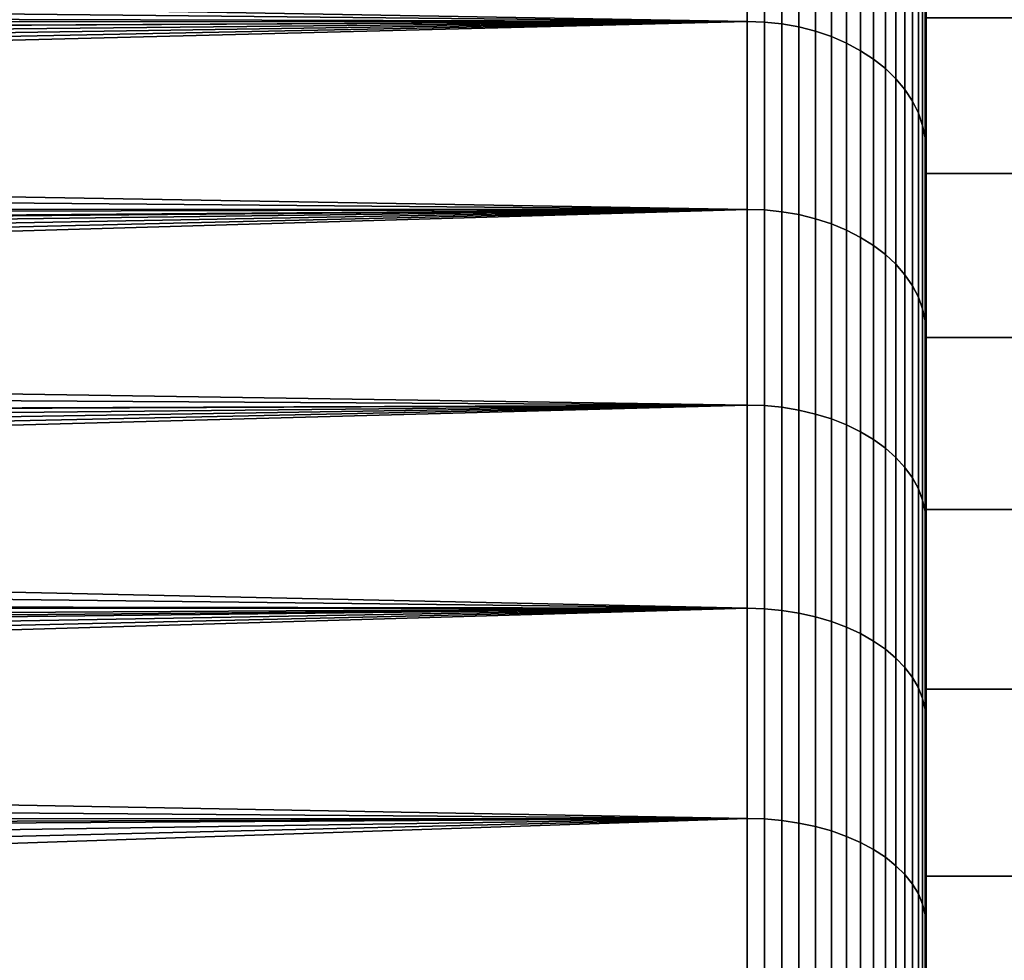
# Model space of a CAD drawing. Header units: metres. Extents: x -29 to 117, y -464 to 29.
# Tile 268 of 362: x 51.45 to 55.85, y 16.02 to 20.22. Entities that reach past the tile are written whole.
import ezdxf

# ---------------------------------------------------------------- set-up
doc = ezdxf.new("R2010")
doc.units = ezdxf.units.M
doc.layers.add('solid_24_501_056_XXX', color=7, linetype='CONTINUOUS')

msp = doc.modelspace()

# ---------------------------------------------------------------- linework, layer by layer
at = {"layer": 'solid_24_501_056_XXX'}
for points in [[(55.5, 20.230482, 67.523392), (55.5, 21.877338, 68.162315), (55.5, 21.17082, 69.077332), (55.5, 19.534134, 68.391083)], [(55.5, 20.230482, 36.476604), (55.5, 19.534134, 35.608917), (55.5, 21.170774, 34.922611), (55.5, 21.877296, 35.837624)], [(55.5, 19.534134, 68.391083), (55.5, 21.17082, 69.077332), (55.5, 20.426872, 69.960564), (55.5, 18.800547, 69.227524)], [(55.5, 19.534134, 35.608917), (55.5, 18.800547, 34.772472), (55.5, 20.426825, 34.039383), (55.5, 21.170774, 34.922611)], [(24.176508, 20.212639, 71.376511), (54.700001, 20.214771, 71.37429), (54.700001, 21.018824, 70.498894), (23.980938, 20.360565, 71.221016)], [(25.904785, 20.714207, 33.160637), (25.620329, 20.91785, 33.387009), (54.700001, 21.018824, 33.501106), (54.700001, 20.214771, 32.625713)], [(54.777321, 20.212067, 71.371696), (54.777321, 21.016012, 70.496414), (54.700001, 21.018824, 70.498894), (54.700001, 20.214771, 71.37429)], [(54.777321, 21.016012, 33.503582), (54.777321, 20.212067, 32.628304), (54.700001, 20.214771, 32.625713), (54.700001, 21.018824, 33.501106)], [(54.777321, 21.016012, 70.496414), (54.777321, 20.212067, 71.371696), (54.855072, 20.203815, 71.363792), (54.855072, 21.007435, 70.488869)], [(54.777321, 20.212067, 32.628304), (54.777321, 21.016012, 33.503582), (54.855072, 21.007435, 33.511131), (54.855072, 20.203815, 32.636211)], [(54.855072, 21.007435, 70.488869), (54.855072, 20.203815, 71.363792), (54.931324, 20.190098, 71.350639), (54.931324, 20.99317, 70.476311)], [(54.855072, 20.203815, 32.636211), (54.855072, 21.007435, 33.511131), (54.931324, 20.99317, 33.523685), (54.931324, 20.190098, 32.649357)], [(54.931324, 20.99317, 70.476311), (54.931324, 20.190098, 71.350639), (55.005348, 20.171045, 71.332382), (55.005348, 20.97336, 70.458878)], [(54.931324, 20.190098, 32.649357), (54.931324, 20.99317, 33.523685), (55.005348, 20.97336, 33.541122), (55.005348, 20.171045, 32.667622)], [(55.005348, 20.97336, 70.458878), (55.005348, 20.171045, 71.332382), (55.076424, 20.146839, 71.309181), (55.076424, 20.948191, 70.436729)], [(55.005348, 20.171045, 32.667622), (55.005348, 20.97336, 33.541122), (55.076424, 20.948191, 33.563274), (55.076424, 20.146839, 32.690819)], [(55.076424, 20.948191, 70.436729), (55.076424, 20.146839, 71.309181), (55.143867, 20.117716, 71.281273), (55.143867, 20.91791, 70.41008)], [(55.076424, 20.146839, 32.690819), (55.076424, 20.948191, 33.563274), (55.143867, 20.91791, 33.589924), (55.143867, 20.117716, 32.718731)], [(55.143867, 20.91791, 70.41008), (55.143867, 20.117716, 71.281273), (55.207027, 20.083958, 71.248917), (55.207027, 20.882809, 70.379181)], [(55.143867, 20.117716, 32.718731), (55.143867, 20.91791, 33.589924), (55.207027, 20.882809, 33.620819), (55.207027, 20.083958, 32.751087)], [(55.207027, 20.882809, 70.379181), (55.207027, 20.083958, 71.248917), (55.265297, 20.045887, 71.212425), (55.265297, 20.843224, 70.344345)], [(55.207027, 20.083958, 32.751087), (55.207027, 20.882809, 33.620819), (55.265297, 20.843224, 33.655655), (55.265297, 20.045887, 32.787575)], [(55.265297, 20.843224, 70.344345), (55.265297, 20.045887, 71.212425), (55.318108, 20.003872, 71.172157), (55.318108, 20.799538, 70.305893)], [(55.265297, 20.045887, 32.787575), (55.265297, 20.843224, 33.655655), (55.318108, 20.799538, 33.694103), (55.318108, 20.003872, 32.827843)], [(55.318108, 20.799538, 70.305893), (55.318108, 20.003872, 71.172157), (55.364956, 19.958319, 71.128502), (55.364956, 20.752172, 70.264206)], [(55.318108, 20.003872, 32.827843), (55.318108, 20.799538, 33.694103), (55.364956, 20.752172, 33.73579), (55.364956, 19.958319, 32.871502)], [(55.364956, 20.752172, 70.264206), (55.364956, 19.958319, 71.128502), (55.405388, 19.909668, 71.081871), (55.405388, 20.701586, 70.219688)], [(55.364956, 19.958319, 32.871502), (55.364956, 20.752172, 33.73579), (55.405388, 20.701586, 33.780312), (55.405388, 19.909668, 32.918129)], [(26.188864, 20.505869, 32.934078), (25.904785, 20.714207, 33.160637), (54.700001, 20.214771, 32.625713)], [(55.405388, 20.701586, 70.219688), (55.405388, 19.909668, 71.081871), (55.439014, 19.858387, 71.032722), (55.439014, 20.648266, 70.17276)], [(55.405388, 19.909668, 32.918129), (55.405388, 20.701586, 33.780312), (55.439014, 20.648266, 33.82724), (55.439014, 19.858387, 32.967278)], [(55.439014, 20.648266, 70.17276), (55.439014, 19.858387, 71.032722), (55.465508, 19.804972, 70.981529), (55.465508, 20.592726, 70.123878)], [(55.439014, 19.858387, 32.967278), (55.439014, 20.648266, 33.82724), (55.465508, 20.592726, 33.876122), (55.465508, 19.804972, 33.018471)], [(55.465508, 20.592726, 70.123878), (55.465508, 19.804972, 70.981529), (55.484612, 19.749939, 70.92878), (55.484612, 20.535503, 70.073517)], [(55.465508, 19.804972, 33.018471), (55.465508, 20.592726, 33.876122), (55.484612, 20.535503, 33.926483), (55.484612, 19.749939, 33.071217)], [(55.484612, 20.535503, 70.073517), (55.484612, 19.749939, 70.92878), (55.496147, 19.693817, 70.874992), (55.496147, 20.47715, 70.022156)], [(55.484612, 19.749939, 33.071217), (55.484612, 20.535503, 33.926483), (55.496147, 20.47715, 33.97784), (55.496147, 19.693817, 33.125004)], [(26.474371, 20.291929, 32.706539), (26.188864, 20.505869, 32.934078), (54.700001, 20.214771, 32.625713)], [(55.496147, 19.693817, 70.874992), (55.5, 19.645409, 70.812149), (55.5, 20.426872, 69.960564), (55.496147, 20.47715, 70.022156)], [(55.496147, 19.693817, 33.125004), (55.496147, 20.47715, 33.97784), (55.5, 20.426825, 34.039383), (55.5, 19.645361, 33.187801)], [(55.5, 18.800547, 69.227524), (55.5, 20.426872, 69.960564), (55.5, 19.645409, 70.812149), (55.5, 18.031223, 70.031219)], [(55.5, 18.031223, 33.968777), (55.5, 17.227528, 33.199455), (55.5, 19.645361, 33.187801), (55.5, 20.426825, 34.039383)], [(55.5, 18.800547, 34.772472), (55.5, 18.031223, 33.968777), (55.5, 20.426825, 34.039383)], [(26.762096, 20.071995, 32.477833), (26.474371, 20.291929, 32.706539), (54.700001, 20.214771, 32.625713)], [(24.176508, 20.212639, 71.376511), (24.370642, 20.063602, 71.530792), (54.700001, 20.214771, 71.37429)], [(24.370642, 20.063602, 71.530792), (24.562803, 19.913815, 71.683495), (54.700001, 20.214771, 71.37429)], [(24.562803, 19.913815, 71.683495), (24.752455, 19.763647, 71.834274), (54.700001, 20.214771, 71.37429)], [(24.752455, 19.763647, 71.834274), (24.939058, 19.61348, 71.98278), (54.700001, 20.214771, 71.37429)], [(24.939058, 19.61348, 71.98278), (25.123533, 19.462679, 72.129684), (54.700001, 20.214771, 71.37429)], [(25.30703, 19.31045, 72.275764), (54.700001, 19.374289, 72.214767), (54.700001, 20.214771, 71.37429), (25.123533, 19.462679, 72.129684)], [(27.050867, 19.846584, 32.248718), (26.762096, 20.071995, 32.477833), (54.700001, 20.214771, 32.625713), (54.700001, 19.374289, 31.785229)], [(54.777321, 19.371696, 72.212067), (54.777321, 20.212067, 71.371696), (54.700001, 20.214771, 71.37429), (54.700001, 19.374289, 72.214767)], [(54.777321, 20.212067, 32.628304), (54.777321, 19.371696, 31.787933), (54.700001, 19.374289, 31.785229), (54.700001, 20.214771, 32.625713)], [(56.200001, 20.230473, 36.476536), (56.200001, 19.534018, 35.60878), (55.5, 19.534134, 35.608917), (55.5, 20.230482, 36.476604)], [(56.200001, 19.534018, 68.39122), (56.200001, 20.230473, 67.523468), (55.5, 20.230482, 67.523392), (55.5, 19.534134, 68.391083)], [(54.777321, 20.212067, 71.371696), (54.777321, 19.371696, 72.212067), (54.855072, 19.363789, 72.203819), (54.855072, 20.203815, 71.363792)], [(54.777321, 19.371696, 31.787933), (54.777321, 20.212067, 32.628304), (54.855072, 20.203815, 32.636211), (54.855072, 19.363789, 31.796185)], [(54.855072, 20.203815, 71.363792), (54.855072, 19.363789, 72.203819), (54.931324, 19.350641, 72.190102), (54.931324, 20.190098, 71.350639)], [(54.855072, 19.363789, 31.796185), (54.855072, 20.203815, 32.636211), (54.931324, 20.190098, 32.649357), (54.931324, 19.350641, 31.809902)], [(54.931324, 20.190098, 71.350639), (54.931324, 19.350641, 72.190102), (55.005348, 19.33238, 72.171043), (55.005348, 20.171045, 71.332382)], [(54.931324, 19.350641, 31.809902), (54.931324, 20.190098, 32.649357), (55.005348, 20.171045, 32.667622), (55.005348, 19.33238, 31.828955)], [(55.005348, 20.171045, 71.332382), (55.005348, 19.33238, 72.171043), (55.076424, 19.309181, 72.146843), (55.076424, 20.146839, 71.309181)], [(55.005348, 19.33238, 31.828955), (55.005348, 20.171045, 32.667622), (55.076424, 20.146839, 32.690819), (55.076424, 19.309181, 31.853161)], [(55.076424, 20.146839, 71.309181), (55.076424, 19.309181, 72.146843), (55.143867, 19.281269, 72.117714), (55.143867, 20.117716, 71.281273)], [(55.076424, 19.309181, 31.853161), (55.076424, 20.146839, 32.690819), (55.143867, 20.117716, 32.718731), (55.143867, 19.281269, 31.882284)], [(55.143867, 20.117716, 71.281273), (55.143867, 19.281269, 72.117714), (55.207027, 19.248913, 72.083954), (55.207027, 20.083958, 71.248917)], [(55.143867, 19.281269, 31.882284), (55.143867, 20.117716, 32.718731), (55.207027, 20.083958, 32.751087), (55.207027, 19.248913, 31.916042)], [(55.207027, 20.083958, 71.248917), (55.207027, 19.248913, 72.083954), (55.265297, 19.212425, 72.045883), (55.265297, 20.045887, 71.212425)], [(55.207027, 19.248913, 31.916042), (55.207027, 20.083958, 32.751087), (55.265297, 20.045887, 32.787575), (55.265297, 19.212425, 31.954113)], [(55.265297, 20.045887, 71.212425), (55.265297, 19.212425, 72.045883), (55.318108, 19.172159, 72.003876), (55.318108, 20.003872, 71.172157)], [(55.265297, 19.212425, 31.954113), (55.265297, 20.045887, 32.787575), (55.318108, 20.003872, 32.827843), (55.318108, 19.172159, 31.996128)], [(55.318108, 20.003872, 71.172157), (55.318108, 19.172159, 72.003876), (55.364956, 19.1285, 71.958321), (55.364956, 19.958319, 71.128502)], [(55.318108, 19.172159, 31.996128), (55.318108, 20.003872, 32.827843), (55.364956, 19.958319, 32.871502), (55.364956, 19.1285, 32.041679)], [(55.364956, 19.958319, 71.128502), (55.364956, 19.1285, 71.958321), (55.405388, 19.081871, 71.909668), (55.405388, 19.909668, 71.081871)], [(55.364956, 19.1285, 32.041679), (55.364956, 19.958319, 32.871502), (55.405388, 19.909668, 32.918129), (55.405388, 19.081871, 32.090332)], [(55.405388, 19.909668, 71.081871), (55.405388, 19.081871, 71.909668), (55.439014, 19.032722, 71.858391), (55.439014, 19.858387, 71.032722)], [(55.405388, 19.081871, 32.090332), (55.405388, 19.909668, 32.918129), (55.439014, 19.858387, 32.967278), (55.439014, 19.032722, 32.141613)], [(27.339506, 19.616251, 32.019943), (27.050867, 19.846584, 32.248718), (54.700001, 19.374289, 31.785229)], [(55.439014, 19.858387, 71.032722), (55.439014, 19.032722, 71.858391), (55.465508, 18.981529, 71.80497), (55.465508, 19.804972, 70.981529)], [(55.439014, 19.032722, 32.141613), (55.439014, 19.858387, 32.967278), (55.465508, 19.804972, 33.018471), (55.465508, 18.981529, 32.195026)], [(55.465508, 19.804972, 70.981529), (55.465508, 18.981529, 71.80497), (55.484612, 18.928783, 71.749939), (55.484612, 19.749939, 70.92878)], [(55.465508, 18.981529, 32.195026), (55.465508, 19.804972, 33.018471), (55.484612, 19.749939, 33.071217), (55.484612, 18.928783, 32.250061)], [(55.484612, 19.749939, 70.92878), (55.484612, 18.928783, 71.749939), (55.496147, 18.874994, 71.693817), (55.496147, 19.693817, 70.874992)], [(55.484612, 18.928783, 32.250061), (55.484612, 19.749939, 33.071217), (55.496147, 19.693817, 33.125004), (55.496147, 18.874994, 32.306183)], [(55.496147, 18.874994, 71.693817), (55.5, 18.829283, 71.628983), (55.5, 19.645409, 70.812149), (55.496147, 19.693817, 70.874992)], [(55.496147, 18.874994, 32.306183), (55.496147, 19.693817, 33.125004), (55.5, 19.645361, 33.187801), (55.5, 18.829235, 32.370972)], [(55.5, 17.227528, 70.800545), (55.5, 19.645409, 70.812149), (55.5, 18.829283, 71.628983), (55.5, 16.391085, 71.534134)], [(55.5, 17.227528, 70.800545), (55.5, 18.031223, 70.031219), (55.5, 19.645409, 70.812149)], [(55.5, 17.227528, 33.199455), (55.5, 16.391085, 32.465866), (55.5, 18.829235, 32.370972), (55.5, 19.645361, 33.187801)], [(27.626841, 19.381573, 31.792213), (27.339506, 19.616251, 32.019943), (54.700001, 19.374289, 31.785229)], [(56.200001, 18.800493, 34.772362), (55.5, 18.800547, 34.772472), (55.5, 19.534134, 35.608917), (56.200001, 19.534018, 35.60878)], [(56.200001, 18.800493, 69.227638), (56.200001, 19.534018, 68.39122), (55.5, 19.534134, 68.391083), (55.5, 18.800547, 69.227524)], [(27.911694, 19.14316, 31.566217), (27.626841, 19.381573, 31.792213), (54.700001, 19.374289, 31.785229)], [(25.30703, 19.31045, 72.275764), (25.489367, 19.156952, 72.420853), (54.700001, 19.374289, 72.214767)], [(25.489367, 19.156952, 72.420853), (25.670361, 19.002348, 72.564796), (54.700001, 19.374289, 72.214767)], [(25.670361, 19.002348, 72.564796), (25.849833, 18.846809, 72.707436), (54.700001, 19.374289, 72.214767)], [(25.849833, 18.846809, 72.707436), (26.027601, 18.690506, 72.848618), (54.700001, 19.374289, 72.214767)], [(26.027601, 18.690506, 72.848618), (26.203482, 18.533615, 72.988213), (54.700001, 19.374289, 72.214767)], [(26.377296, 18.376322, 73.126068), (54.700001, 18.498892, 73.018822), (54.700001, 19.374289, 72.214767), (26.203482, 18.533615, 72.988213)], [(28.19315, 18.901491, 31.342468), (27.911694, 19.14316, 31.566217), (54.700001, 19.374289, 31.785229), (54.700001, 18.498892, 30.981176)], [(54.777321, 18.496418, 73.016014), (54.777321, 19.371696, 72.212067), (54.700001, 19.374289, 72.214767), (54.700001, 18.498892, 73.018822)], [(54.777321, 19.371696, 31.787933), (54.777321, 18.496418, 30.983988), (54.700001, 18.498892, 30.981176), (54.700001, 19.374289, 31.785229)], [(54.777321, 19.371696, 72.212067), (54.777321, 18.496418, 73.016014), (54.855072, 18.488867, 73.007431), (54.855072, 19.363789, 72.203819)], [(54.777321, 18.496418, 30.983988), (54.777321, 19.371696, 31.787933), (54.855072, 19.363789, 31.796185), (54.855072, 18.488867, 30.992565)], [(54.855072, 19.363789, 72.203819), (54.855072, 18.488867, 73.007431), (54.931324, 18.476315, 72.993172), (54.931324, 19.350641, 72.190102)], [(54.855072, 18.488867, 30.992565), (54.855072, 19.363789, 31.796185), (54.931324, 19.350641, 31.809902), (54.931324, 18.476315, 31.00683)], [(54.931324, 19.350641, 72.190102), (54.931324, 18.476315, 72.993172), (55.005348, 18.458878, 72.973358), (55.005348, 19.33238, 72.171043)], [(54.931324, 18.476315, 31.00683), (54.931324, 19.350641, 31.809902), (55.005348, 19.33238, 31.828955), (55.005348, 18.458878, 31.02664)], [(55.005348, 19.33238, 72.171043), (55.005348, 18.458878, 72.973358), (55.076424, 18.436728, 72.948189), (55.076424, 19.309181, 72.146843)], [(55.005348, 18.458878, 31.02664), (55.005348, 19.33238, 31.828955), (55.076424, 19.309181, 31.853161), (55.076424, 18.436728, 31.051809)], [(55.076424, 19.309181, 72.146843), (55.076424, 18.436728, 72.948189), (55.143867, 18.410076, 72.917908), (55.143867, 19.281269, 72.117714)], [(55.076424, 18.436728, 31.051809), (55.076424, 19.309181, 31.853161), (55.143867, 19.281269, 31.882284), (55.143867, 18.410076, 31.08209)], [(55.143867, 19.281269, 72.117714), (55.143867, 18.410076, 72.917908), (55.207027, 18.379183, 72.882805), (55.207027, 19.248913, 72.083954)], [(55.143867, 18.410076, 31.08209), (55.143867, 19.281269, 31.882284), (55.207027, 19.248913, 31.916042), (55.207027, 18.379183, 31.117191)], [(55.207027, 19.248913, 72.083954), (55.207027, 18.379183, 72.882805), (55.265297, 18.344343, 72.843224), (55.265297, 19.212425, 72.045883)], [(55.207027, 18.379183, 31.117191), (55.207027, 19.248913, 31.916042), (55.265297, 19.212425, 31.954113), (55.265297, 18.344343, 31.156776)], [(55.265297, 19.212425, 72.045883), (55.265297, 18.344343, 72.843224), (55.318108, 18.305895, 72.799538), (55.318108, 19.172159, 72.003876)], [(55.265297, 18.344343, 31.156776), (55.265297, 19.212425, 31.954113), (55.318108, 19.172159, 31.996128), (55.318108, 18.305895, 31.200462)], [(55.318108, 19.172159, 72.003876), (55.318108, 18.305895, 72.799538), (55.364956, 18.26421, 72.752174), (55.364956, 19.1285, 71.958321)], [(55.318108, 18.305895, 31.200462), (55.318108, 19.172159, 31.996128), (55.364956, 19.1285, 32.041679), (55.364956, 18.26421, 31.247828)], [(55.364956, 19.1285, 71.958321), (55.364956, 18.26421, 72.752174), (55.405388, 18.219687, 72.701584), (55.405388, 19.081871, 71.909668)], [(55.364956, 18.26421, 31.247828), (55.364956, 19.1285, 32.041679), (55.405388, 19.081871, 32.090332), (55.405388, 18.219687, 31.298414)], [(55.405388, 19.081871, 71.909668), (55.405388, 18.219687, 72.701584), (55.439014, 18.17276, 72.64827), (55.439014, 19.032722, 71.858391)], [(55.405388, 18.219687, 31.298414), (55.405388, 19.081871, 32.090332), (55.439014, 19.032722, 32.141613), (55.439014, 18.17276, 31.351734)], [(55.439014, 19.032722, 71.858391), (55.439014, 18.17276, 72.64827), (55.465508, 18.123878, 72.592728), (55.465508, 18.981529, 71.80497)], [(55.439014, 18.17276, 31.351734), (55.439014, 19.032722, 32.141613), (55.465508, 18.981529, 32.195026), (55.465508, 18.123878, 31.407274)], [(55.465508, 18.981529, 71.80497), (55.465508, 18.123878, 72.592728), (55.484612, 18.073517, 72.535507), (55.484612, 18.928783, 71.749939)], [(55.465508, 18.123878, 31.407274), (55.465508, 18.981529, 32.195026), (55.484612, 18.928783, 32.250061), (55.484612, 18.073517, 31.464497)], [(28.473667, 18.654995, 31.119598), (28.19315, 18.901491, 31.342468), (54.700001, 18.498892, 30.981176)], [(55.484612, 18.928783, 71.749939), (55.484612, 18.073517, 72.535507), (55.496147, 18.022158, 72.47715), (55.496147, 18.874994, 71.693817)], [(55.484612, 18.073517, 31.464497), (55.484612, 18.928783, 32.250061), (55.496147, 18.874994, 32.306183), (55.496147, 18.022158, 31.52285)], [(55.496147, 18.022158, 72.47715), (55.5, 17.978378, 72.411194), (55.5, 18.829283, 71.628983), (55.496147, 18.874994, 71.693817)], [(55.496147, 18.022158, 31.52285), (55.496147, 18.874994, 32.306183), (55.5, 18.829235, 32.370972), (55.5, 17.978331, 31.588766)], [(55.5, 16.391085, 71.534134), (55.5, 18.829283, 71.628983), (55.5, 17.978378, 72.411194), (55.5, 15.523396, 72.230484)], [(55.5, 16.391085, 32.465866), (55.5, 15.523396, 31.769518), (55.5, 17.978331, 31.588766), (55.5, 18.829235, 32.370972)], [(56.200001, 18.800493, 34.772362), (56.200001, 18.031223, 33.968777), (55.5, 18.031223, 33.968777), (55.5, 18.800547, 34.772472)], [(56.200001, 18.031223, 70.031219), (56.200001, 18.800493, 69.227638), (55.5, 18.800547, 69.227524), (55.5, 18.031223, 70.031219)], [(28.753351, 18.403654, 30.897738), (28.473667, 18.654995, 31.119598), (54.700001, 18.498892, 30.981176)], [(26.377296, 18.376322, 73.126068), (26.548862, 18.218807, 73.262054), (54.700001, 18.498892, 73.018822)], [(26.548862, 18.218807, 73.262054), (26.717997, 18.061264, 73.396042), (54.700001, 18.498892, 73.018822)], [(26.717997, 18.061264, 73.396042), (26.88452, 17.903883, 73.527908), (54.700001, 18.498892, 73.018822)], [(26.88452, 17.903883, 73.527908), (27.048281, 17.746828, 73.657562), (54.700001, 18.498892, 73.018822)], [(27.209517, 17.589853, 73.785248), (54.700001, 17.59016, 73.785004), (54.700001, 18.498892, 73.018822), (27.048281, 17.746828, 73.657562)], [(29.03117, 18.148201, 30.677647), (28.753351, 18.403654, 30.897738), (54.700001, 18.498892, 30.981176), (54.700001, 17.59016, 30.215)], [(54.777321, 17.587807, 73.782089), (54.777321, 18.496418, 73.016014), (54.700001, 18.498892, 73.018822), (54.700001, 17.59016, 73.785004)], [(54.777321, 18.496418, 30.983988), (54.777321, 17.587807, 30.217913), (54.700001, 17.59016, 30.215), (54.700001, 18.498892, 30.981176)], [(54.777321, 18.496418, 73.016014), (54.777321, 17.587807, 73.782089), (54.855072, 17.580627, 73.773193), (54.855072, 18.488867, 73.007431)], [(54.777321, 17.587807, 30.217913), (54.777321, 18.496418, 30.983988), (54.855072, 18.488867, 30.992565), (54.855072, 17.580627, 30.226805)], [(54.855072, 18.488867, 73.007431), (54.855072, 17.580627, 73.773193), (54.931324, 17.568691, 73.758415), (54.931324, 18.476315, 72.993172)], [(54.855072, 17.580627, 30.226805), (54.855072, 18.488867, 30.992565), (54.931324, 18.476315, 31.00683), (54.931324, 17.568691, 30.241589)], [(54.931324, 18.476315, 72.993172), (54.931324, 17.568691, 73.758415), (55.005348, 17.552111, 73.737877), (55.005348, 18.458878, 72.973358)], [(54.931324, 17.568691, 30.241589), (54.931324, 18.476315, 31.00683), (55.005348, 18.458878, 31.02664), (55.005348, 17.552111, 30.262121)], [(55.005348, 18.458878, 72.973358), (55.005348, 17.552111, 73.737877), (55.076424, 17.531048, 73.711792), (55.076424, 18.436728, 72.948189)], [(55.005348, 17.552111, 30.262121), (55.005348, 18.458878, 31.02664), (55.076424, 18.436728, 31.051809), (55.076424, 17.531048, 30.288206)], [(55.076424, 18.436728, 72.948189), (55.076424, 17.531048, 73.711792), (55.143867, 17.505707, 73.680405), (55.143867, 18.410076, 72.917908)], [(55.076424, 17.531048, 30.288206), (55.076424, 18.436728, 31.051809), (55.143867, 18.410076, 31.08209), (55.143867, 17.505707, 30.319592)], [(55.143867, 18.410076, 72.917908), (55.143867, 17.505707, 73.680405), (55.207027, 17.47633, 73.644028), (55.207027, 18.379183, 72.882805)], [(55.143867, 17.505707, 30.319592), (55.143867, 18.410076, 31.08209), (55.207027, 18.379183, 31.117191), (55.207027, 17.47633, 30.355974)], [(55.207027, 18.379183, 72.882805), (55.207027, 17.47633, 73.644028), (55.265297, 17.443203, 73.602997), (55.265297, 18.344343, 72.843224)], [(55.207027, 17.47633, 30.355974), (55.207027, 18.379183, 31.117191), (55.265297, 18.344343, 31.156776), (55.265297, 17.443203, 30.397001)], [(55.265297, 18.344343, 72.843224), (55.265297, 17.443203, 73.602997), (55.318108, 17.406643, 73.557724), (55.318108, 18.305895, 72.799538)], [(55.265297, 17.443203, 30.397001), (55.265297, 18.344343, 31.156776), (55.318108, 18.305895, 31.200462), (55.318108, 17.406643, 30.44228)], [(55.318108, 18.305895, 72.799538), (55.318108, 17.406643, 73.557724), (55.364956, 17.367004, 73.508629), (55.364956, 18.26421, 72.752174)], [(55.318108, 17.406643, 30.44228), (55.318108, 18.305895, 31.200462), (55.364956, 18.26421, 31.247828), (55.364956, 17.367004, 30.491371)], [(55.364956, 18.26421, 72.752174), (55.364956, 17.367004, 73.508629), (55.405388, 17.324671, 73.4562), (55.405388, 18.219687, 72.701584)], [(55.364956, 17.367004, 30.491371), (55.364956, 18.26421, 31.247828), (55.405388, 18.219687, 31.298414), (55.405388, 17.324671, 30.5438)], [(55.405388, 18.219687, 72.701584), (55.405388, 17.324671, 73.4562), (55.439014, 17.280048, 73.400932), (55.439014, 18.17276, 72.64827)], [(55.405388, 17.324671, 30.5438), (55.405388, 18.219687, 31.298414), (55.439014, 18.17276, 31.351734), (55.439014, 17.280048, 30.599066)], [(29.306091, 17.889402, 30.460054), (29.03117, 18.148201, 30.677647), (54.700001, 17.59016, 30.215)], [(55.439014, 18.17276, 72.64827), (55.439014, 17.280048, 73.400932), (55.465508, 17.233568, 73.343369), (55.465508, 18.123878, 72.592728)], [(55.439014, 17.280048, 30.599066), (55.439014, 18.17276, 31.351734), (55.465508, 18.123878, 31.407274), (55.465508, 17.233568, 30.65663)], [(55.465508, 18.123878, 72.592728), (55.465508, 17.233568, 73.343369), (55.484612, 17.18568, 73.284065), (55.484612, 18.073517, 72.535507)], [(55.465508, 17.233568, 30.65663), (55.465508, 18.123878, 31.407274), (55.484612, 18.073517, 31.464497), (55.484612, 17.18568, 30.715939)], [(55.484612, 18.073517, 72.535507), (55.484612, 17.18568, 73.284065), (55.496147, 17.136845, 73.223579), (55.496147, 18.022158, 72.47715)], [(55.484612, 17.18568, 30.715939), (55.484612, 18.073517, 31.464497), (55.496147, 18.022158, 31.52285), (55.496147, 17.136845, 30.776419)], [(55.496147, 17.136845, 73.223579), (55.5, 17.09586, 73.155869), (55.5, 17.978378, 72.411194), (55.496147, 18.022158, 72.47715)], [(55.496147, 17.136845, 30.776419), (55.496147, 18.022158, 31.52285), (55.5, 17.978331, 31.588766), (55.5, 17.09581, 30.844095)], [(56.200001, 18.031223, 33.968777), (56.200001, 17.227636, 33.199509), (55.5, 17.227528, 33.199455), (55.5, 18.031223, 33.968777)], [(56.200001, 17.227636, 70.800491), (56.200001, 18.031223, 70.031219), (55.5, 18.031223, 70.031219), (55.5, 17.227528, 70.800545)], [(55.5, 15.523396, 72.230484), (55.5, 17.978378, 72.411194), (55.5, 17.09586, 73.155869), (55.5, 14.626199, 72.888374)], [(55.5, 15.523396, 31.769518), (55.5, 14.626199, 31.111624), (55.5, 17.09581, 30.844095), (55.5, 17.978331, 31.588766)], [(29.577089, 17.628056, 30.245651), (29.306091, 17.889402, 30.460054), (54.700001, 17.59016, 30.215)], [(29.843132, 17.364986, 30.035091), (29.577089, 17.628056, 30.245651), (54.700001, 17.59016, 30.215)], [(27.209517, 17.589853, 73.785248), (27.368374, 17.43285, 73.911087), (54.700001, 17.59016, 73.785004)], [(27.368374, 17.43285, 73.911087), (27.524921, 17.275803, 74.035126), (54.700001, 17.59016, 73.785004)], [(27.524921, 17.275803, 74.035126), (27.679228, 17.118692, 74.157402), (54.700001, 17.59016, 73.785004)], [(27.679228, 17.118692, 74.157402), (27.831364, 16.961498, 74.277962), (54.700001, 17.59016, 73.785004)], [(27.831364, 16.961498, 74.277962), (27.981396, 16.804203, 74.396851), (54.700001, 17.59016, 73.785004)], [(28.129396, 16.646782, 74.514099), (54.700001, 16.649729, 74.511917), (54.700001, 17.59016, 73.785004), (27.981396, 16.804203, 74.396851)], [(30.103823, 17.10047, 29.828533), (29.843132, 17.364986, 30.035091), (54.700001, 17.59016, 30.215), (54.700001, 16.649729, 29.488081)], [(54.777321, 16.647501, 74.508911), (54.777321, 17.587807, 73.782089), (54.700001, 17.59016, 73.785004), (54.700001, 16.649729, 74.511917)], [(54.777321, 17.587807, 30.217913), (54.777321, 16.647501, 29.491091), (54.700001, 16.649729, 29.488081), (54.700001, 17.59016, 30.215)], [(54.777321, 17.587807, 73.782089), (54.777321, 16.647501, 74.508911), (54.855072, 16.640707, 74.499718), (54.855072, 17.580627, 73.773193)], [(54.777321, 16.647501, 29.491091), (54.777321, 17.587807, 30.217913), (54.855072, 17.580627, 30.226805), (54.855072, 16.640707, 29.50028)], [(54.855072, 17.580627, 73.773193), (54.855072, 16.640707, 74.499718), (54.931324, 16.629408, 74.484444), (54.931324, 17.568691, 73.758415)], [(54.855072, 16.640707, 29.50028), (54.855072, 17.580627, 30.226805), (54.931324, 17.568691, 30.241589), (54.931324, 16.629408, 29.515556)], [(54.931324, 17.568691, 73.758415), (54.931324, 16.629408, 74.484444), (55.005348, 16.613714, 74.463226), (55.005348, 17.552111, 73.737877)], [(54.931324, 16.629408, 29.515556), (54.931324, 17.568691, 30.241589), (55.005348, 17.552111, 30.262121), (55.005348, 16.613714, 29.536776)], [(55.005348, 17.552111, 73.737877), (55.005348, 16.613714, 74.463226), (55.076424, 16.593779, 74.436272), (55.076424, 17.531048, 73.711792)], [(55.005348, 16.613714, 29.536776), (55.005348, 17.552111, 30.262121), (55.076424, 17.531048, 30.288206), (55.076424, 16.593779, 29.56373)], [(55.076424, 17.531048, 73.711792), (55.076424, 16.593779, 74.436272), (55.143867, 16.569792, 74.403839), (55.143867, 17.505707, 73.680405)], [(55.076424, 16.593779, 29.56373), (55.076424, 17.531048, 30.288206), (55.143867, 17.505707, 30.319592), (55.143867, 16.569792, 29.596163)], [(55.143867, 17.505707, 73.680405), (55.143867, 16.569792, 74.403839), (55.207027, 16.541985, 74.366241), (55.207027, 17.47633, 73.644028)], [(55.143867, 16.569792, 29.596163), (55.143867, 17.505707, 30.319592), (55.207027, 17.47633, 30.355974), (55.207027, 16.541985, 29.633759)], [(55.207027, 17.47633, 73.644028), (55.207027, 16.541985, 74.366241), (55.265297, 16.51063, 74.323845), (55.265297, 17.443203, 73.602997)], [(55.207027, 16.541985, 29.633759), (55.207027, 17.47633, 30.355974), (55.265297, 17.443203, 30.397001), (55.265297, 16.51063, 29.676157)], [(55.265297, 17.443203, 73.602997), (55.265297, 16.51063, 74.323845), (55.318108, 16.476025, 74.277054), (55.318108, 17.406643, 73.557724)], [(55.265297, 16.51063, 29.676157), (55.265297, 17.443203, 30.397001), (55.318108, 17.406643, 30.44228), (55.318108, 16.476025, 29.722944)], [(55.318108, 17.406643, 73.557724), (55.318108, 16.476025, 74.277054), (55.364956, 16.438505, 74.226326), (55.364956, 17.367004, 73.508629)], [(55.318108, 16.476025, 29.722944), (55.318108, 17.406643, 30.44228), (55.364956, 17.367004, 30.491371), (55.364956, 16.438505, 29.773674)], [(55.364956, 17.367004, 73.508629), (55.364956, 16.438505, 74.226326), (55.405388, 16.398434, 74.17215), (55.405388, 17.324671, 73.4562)], [(55.364956, 16.438505, 29.773674), (55.364956, 17.367004, 30.491371), (55.405388, 17.324671, 30.5438), (55.405388, 16.398434, 29.827854)], [(55.405388, 17.324671, 73.4562), (55.405388, 16.398434, 74.17215), (55.439014, 16.356197, 74.115036), (55.439014, 17.280048, 73.400932)], [(55.405388, 16.398434, 29.827854), (55.405388, 17.324671, 30.5438), (55.439014, 17.280048, 30.599066), (55.439014, 16.356197, 29.884962)], [(55.439014, 17.280048, 73.400932), (55.439014, 16.356197, 74.115036), (55.465508, 16.312202, 74.05555), (55.465508, 17.233568, 73.343369)], [(55.439014, 16.356197, 29.884962), (55.439014, 17.280048, 30.599066), (55.465508, 17.233568, 30.65663), (55.465508, 16.312202, 29.944447)], [(55.465508, 17.233568, 73.343369), (55.465508, 16.312202, 74.05555), (55.484612, 16.266874, 73.994263), (55.484612, 17.18568, 73.284065)], [(55.465508, 16.312202, 29.944447), (55.465508, 17.233568, 30.65663), (55.484612, 17.18568, 30.715939), (55.484612, 16.266874, 30.005735)], [(56.200001, 17.227636, 33.199509), (56.200001, 16.391222, 32.465981), (55.5, 16.391085, 32.465866), (55.5, 17.227528, 33.199455)], [(56.200001, 17.227636, 70.800491), (55.5, 17.227528, 70.800545), (55.5, 16.391085, 71.534134), (56.200001, 16.391222, 71.534019)], [(55.484612, 17.18568, 73.284065), (55.484612, 16.266874, 73.994263), (55.496147, 16.22065, 73.931763), (55.496147, 17.136845, 73.223579)], [(55.484612, 16.266874, 30.005735), (55.484612, 17.18568, 30.715939), (55.496147, 17.136845, 30.776419), (55.496147, 16.22065, 30.068233)], [(55.496147, 16.22065, 73.931763), (55.5, 16.181595, 73.863083), (55.5, 17.09586, 73.155869), (55.496147, 17.136845, 73.223579)], [(55.496147, 16.22065, 30.068233), (55.496147, 17.136845, 30.776419), (55.5, 17.09581, 30.844095), (55.5, 16.181541, 30.136875)], [(30.361376, 16.832481, 29.624397), (30.103823, 17.10047, 29.828533), (54.700001, 16.649729, 29.488081)], [(55.5, 14.626199, 72.888374), (55.5, 17.09586, 73.155869), (55.5, 16.181595, 73.863083), (55.5, 13.701121, 73.506454)], [(55.5, 14.626199, 31.111624), (55.5, 13.701121, 30.493547), (55.5, 16.181541, 30.136875), (55.5, 17.09581, 30.844095)], [(30.615387, 16.561588, 29.423159), (30.361376, 16.832481, 29.624397), (54.700001, 16.649729, 29.488081)], [(28.129396, 16.646782, 74.514099), (28.275431, 16.489212, 74.629753), (54.700001, 16.649729, 74.511917)], [(28.275431, 16.489212, 74.629753), (28.490952, 16.252529, 74.800339), (54.700001, 16.649729, 74.511917)], [(28.490952, 16.252529, 74.800339), (28.70244, 16.015373, 74.967537), (54.700001, 16.649729, 74.511917)], [(28.70244, 16.015373, 74.967537), (28.909801, 15.777826, 75.131371), (54.700001, 16.649729, 74.511917)], [(29.112577, 15.540188, 75.291687), (54.700001, 15.679295, 75.198273), (54.700001, 16.649729, 74.511917), (28.909801, 15.777826, 75.131371)], [(30.865036, 16.288794, 29.225559), (30.615387, 16.561588, 29.423159), (54.700001, 16.649729, 29.488081), (54.700001, 15.679295, 28.801731)], [(54.777321, 15.677197, 75.195168), (54.777321, 16.647501, 74.508911), (54.700001, 16.649729, 74.511917), (54.700001, 15.679295, 75.198273)], [(54.777321, 16.647501, 29.491091), (54.777321, 15.677197, 28.804832), (54.700001, 15.679295, 28.801731), (54.700001, 16.649729, 29.488081)], [(54.777321, 16.647501, 74.508911), (54.777321, 15.677197, 75.195168), (54.855072, 15.670797, 75.185699), (54.855072, 16.640707, 74.499718)], [(54.777321, 15.677197, 28.804832), (54.777321, 16.647501, 29.491091), (54.855072, 16.640707, 29.50028), (54.855072, 15.670797, 28.814301)], [(54.855072, 16.640707, 74.499718), (54.855072, 15.670797, 75.185699), (54.931324, 15.660157, 75.169952), (54.931324, 16.629408, 74.484444)], [(54.855072, 15.670797, 28.814301), (54.855072, 16.640707, 29.50028), (54.931324, 16.629408, 29.515556), (54.931324, 15.660157, 28.830044)], [(54.931324, 16.629408, 74.484444), (54.931324, 15.660157, 75.169952), (55.005348, 15.645378, 75.148094), (55.005348, 16.613714, 74.463226)], [(54.931324, 15.660157, 28.830044), (54.931324, 16.629408, 29.515556), (55.005348, 16.613714, 29.536776), (55.005348, 15.645378, 28.85191)], [(55.005348, 16.613714, 74.463226), (55.005348, 15.645378, 75.148094), (55.076424, 15.626604, 75.120316), (55.076424, 16.593779, 74.436272)], [(55.005348, 15.645378, 28.85191), (55.005348, 16.613714, 29.536776), (55.076424, 16.593779, 29.56373), (55.076424, 15.626604, 28.879686)], [(55.076424, 16.593779, 74.436272), (55.076424, 15.626604, 75.120316), (55.143867, 15.604015, 75.086891), (55.143867, 16.569792, 74.403839)], [(55.076424, 15.626604, 28.879686), (55.076424, 16.593779, 29.56373), (55.143867, 16.569792, 29.596163), (55.143867, 15.604015, 28.913109)], [(55.143867, 16.569792, 74.403839), (55.143867, 15.604015, 75.086891), (55.207027, 15.57783, 75.048149), (55.207027, 16.541985, 74.366241)], [(55.143867, 15.604015, 28.913109), (55.143867, 16.569792, 29.596163), (55.207027, 16.541985, 29.633759), (55.207027, 15.57783, 28.951851)], [(55.207027, 16.541985, 74.366241), (55.207027, 15.57783, 75.048149), (55.265297, 15.548302, 75.004463), (55.265297, 16.51063, 74.323845)], [(55.207027, 15.57783, 28.951851), (55.207027, 16.541985, 29.633759), (55.265297, 16.51063, 29.676157), (55.265297, 15.548302, 28.995541)], [(55.265297, 16.51063, 74.323845), (55.265297, 15.548302, 75.004463), (55.318108, 15.515714, 74.956245), (55.318108, 16.476025, 74.277054)], [(55.265297, 15.548302, 28.995541), (55.265297, 16.51063, 29.676157), (55.318108, 16.476025, 29.722944), (55.318108, 15.515714, 29.043755)], [(55.318108, 16.476025, 74.277054), (55.318108, 15.515714, 74.956245), (55.364956, 15.480381, 74.903969), (55.364956, 16.438505, 74.226326)], [(55.318108, 15.515714, 29.043755), (55.318108, 16.476025, 29.722944), (55.364956, 16.438505, 29.773674), (55.364956, 15.480381, 29.096031)], [(55.364956, 16.438505, 74.226326), (55.364956, 15.480381, 74.903969), (55.405388, 15.442645, 74.848137), (55.405388, 16.398434, 74.17215)], [(55.364956, 15.480381, 29.096031), (55.364956, 16.438505, 29.773674), (55.405388, 16.398434, 29.827854), (55.405388, 15.442645, 29.151863)], [(55.405388, 16.398434, 74.17215), (55.405388, 15.442645, 74.848137), (55.439014, 15.40287, 74.789291), (55.439014, 16.356197, 74.115036)], [(55.405388, 15.442645, 29.151863), (55.405388, 16.398434, 29.827854), (55.439014, 16.356197, 29.884962), (55.439014, 15.40287, 29.210712)], [(56.200001, 16.391222, 32.465981), (56.200001, 15.523464, 31.769527), (55.5, 15.523396, 31.769518), (55.5, 16.391085, 32.465866)], [(56.200001, 15.523464, 72.230476), (56.200001, 16.391222, 71.534019), (55.5, 16.391085, 71.534134), (55.5, 15.523396, 72.230484)], [(55.439014, 16.356197, 74.115036), (55.439014, 15.40287, 74.789291), (55.465508, 15.36144, 74.727989), (55.465508, 16.312202, 74.05555)], [(55.439014, 15.40287, 29.210712), (55.439014, 16.356197, 29.884962), (55.465508, 16.312202, 29.944447), (55.465508, 15.36144, 29.272011)], [(55.465508, 16.312202, 74.05555), (55.465508, 15.36144, 74.727989), (55.484612, 15.318754, 74.664833), (55.484612, 16.266874, 73.994263)], [(55.465508, 15.36144, 29.272011), (55.465508, 16.312202, 29.944447), (55.484612, 16.266874, 30.005735), (55.484612, 15.318754, 29.335167)], [(31.109495, 16.015135, 29.032295), (30.865036, 16.288794, 29.225559), (54.700001, 15.679295, 28.801731)], [(55.484612, 16.266874, 73.994263), (55.484612, 15.318754, 74.664833), (55.496147, 15.275224, 74.600426), (55.496147, 16.22065, 73.931763)], [(55.484612, 15.318754, 29.335167), (55.484612, 16.266874, 30.005735), (55.496147, 16.22065, 30.068233), (55.496147, 15.275224, 29.39957)], [(55.496147, 15.275224, 74.600426), (55.5, 15.239026, 74.530228), (55.5, 16.181595, 73.863083), (55.496147, 16.22065, 73.931763)], [(55.496147, 15.275224, 29.39957), (55.496147, 16.22065, 30.068233), (55.5, 16.181541, 30.136875), (55.5, 15.23897, 29.46973)], [(55.5, 13.701121, 73.506454), (55.5, 16.181595, 73.863083), (55.5, 15.239026, 74.530228), (55.5, 12.75, 74.083649)], [(55.5, 13.701121, 30.493547), (55.5, 12.75, 29.916351), (55.5, 15.23897, 29.46973), (55.5, 16.181541, 30.136875)]]:
    msp.add_3dface(points, dxfattribs=at)

doc.saveas('drawing.dxf')
